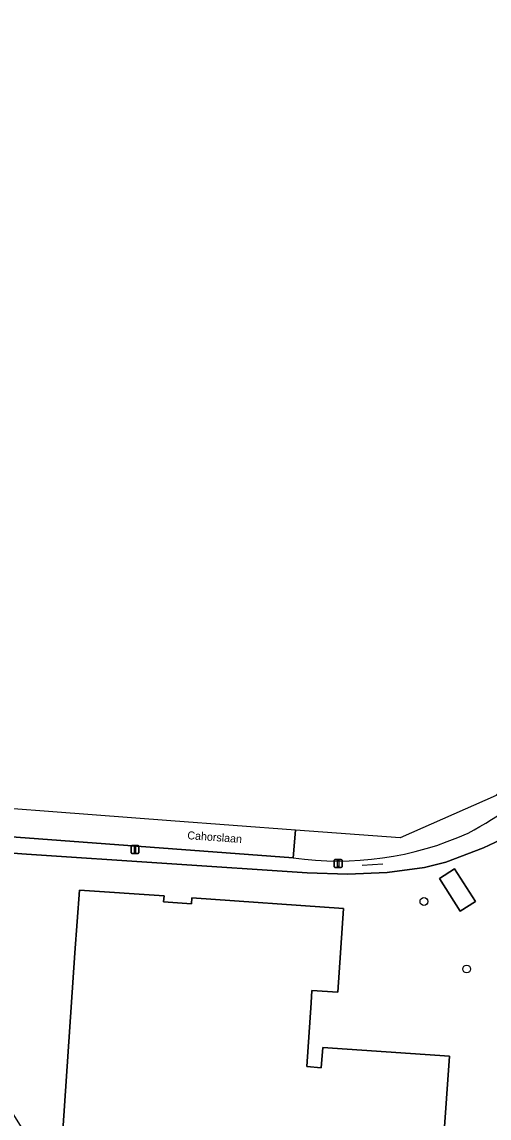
# Model space of a CAD drawing. Extents: x 158455 to 159797, y 387218 to 388672.
# Drawn here: x 158878.4 to 158936.8, y 388032.1 to 388169.1 of the extents above; entities that cross this region are included whole.
import ezdxf

# ---------------------------------------------------------------- set-up
doc = ezdxf.new("R2010")
doc.units = 0
for name, color, linetype in [('IMGEO_Boom', 7, 'Continuous'), ('IMGEO_Erf', 7, 'Continuous'), ('IMGEO_Fietspad_gesloten', 7, 'Continuous'), ('IMGEO_Hek', 7, 'Continuous'), ('IMGEO_Lichtmast', 7, 'Continuous'), ('IMGEO_Openbare_ruimte_label', 7, 'Continuous'), ('IMGEO_Pand', 7, 'Continuous'), ('IMGEO_Voetpad_open', 7, 'Continuous')]:
    doc.layers.add(name, color=color, linetype=linetype)

msp = doc.modelspace()

# ---------------------------------------------------------------- linework, layer by layer
at = {"layer": 'IMGEO_Boom'}
for centre in [(158928.69, 388059.19), (158934.04, 388050.75)]:
    msp.add_circle(centre, 0.489, dxfattribs=at)
at = {"layer": 'IMGEO_Erf'}
for points in [[(158941.79, 388068.54), (158936.15, 388065.89), (158931.43, 388064.12), (158928.77, 388063.42), (158924.08, 388062.82), (158919.15, 388062.59), (158914.1, 388062.78), (158879.01, 388065.1), (158858.98, 388066.57), (158858.68, 388062.61), (158861.34, 388058.37), (158862.3, 388056.84), (158862.58, 388056.39), (158865.38, 388058.14), (158868.79, 388052.69), (158865.99, 388050.94), (158865.88, 388051.11), (158863.74, 388049.78), (158867.28, 388044.13), (158870.82, 388038.46), (158873.34, 388040.04), (158875.07, 388037.27), (158874.56, 388036.95), (158897.61, 388000)], [(158883.53, 388030.56), (158885.03, 388052.78), (158885.63, 388060.61), (158896.2, 388059.89), (158896.14, 388059.15), (158899.63, 388058.88), (158899.68, 388059.63), (158918.63, 388058.3), (158917.92, 388047.86), (158914.69, 388048.08), (158914.58, 388046.51), (158914.04, 388038.56), (158915.85, 388038.42), (158916.03, 388040.93), (158931.89, 388039.84), (158930.75, 388023.98)]]:
    msp.add_lwpolyline(points, dxfattribs=at)
msp.add_lwpolyline([(158933.24, 388057.97), (158930.62, 388062.06), (158932.52, 388063.27), (158935.13, 388059.18)], close=True, dxfattribs=at)
at = {"layer": 'IMGEO_Fietspad_gesloten'}
for points in [[(159064.21, 388167.2), (159063.49, 388170.7), (159063.49, 388170.7), (159028.54, 388151.3), (158975.53, 388105.28), (158937.72, 388072.45), (158925.73, 388067.14), (158912.62, 388068.11)], [(158912.62, 388068.11), (158897.05, 388069.26), (158827.07, 388074.61), (158812.16, 388075.95), (158812.16, 388075.95), (158812.04, 388074.16)], [(158833.52, 388070.52), (158912.34, 388064.64), (158912.62, 388068.11)], [(158912.62, 388068.11), (158912.34, 388064.64)]]:
    msp.add_lwpolyline(points, dxfattribs=at)
for centre, radius, start, end in [((158906.12, 388119.62), 59.01, 298.4296, 311.6271), ((158917.97, 388103.83), 39.59, 261.8278, 294.2278)]:
    msp.add_arc(centre, radius, start, end, dxfattribs=at)
at = {"layer": 'IMGEO_Hek'}
msp.add_lwpolyline([(158923.55, 388063.85), (158920.96, 388063.7)], dxfattribs=at)
at = {"layer": 'IMGEO_Lichtmast'}
for p, q in [((158892.07, 388065.29), (158892.07, 388066.09)), ((158892.07, 388066.09), (158892.07, 388065.29)), ((158892.17, 388066.19), (158892.96, 388066.19)), ((158892.96, 388066.19), (158892.17, 388066.19)), ((158892.96, 388065.19), (158892.17, 388065.19)), ((158892.17, 388065.19), (158892.96, 388065.19)), ((158893.06, 388066.09), (158893.06, 388065.29)), ((158893.06, 388065.29), (158893.06, 388066.09)), ((158917.47, 388063.54), (158917.47, 388064.34)), ((158917.47, 388064.34), (158917.47, 388063.54)), ((158917.57, 388064.44), (158918.35, 388064.44)), ((158918.35, 388064.44), (158917.57, 388064.44)), ((158918.45, 388064.34), (158918.45, 388063.54)), ((158918.45, 388063.54), (158918.45, 388064.34)), ((158918.35, 388063.44), (158917.57, 388063.44)), ((158917.57, 388063.44), (158918.35, 388063.44))]:
    msp.add_line(p, q, dxfattribs=at)
for points in [[(158892.49, 388066.07), (158892.64, 388066.07), (158892.64, 388065.32), (158892.49, 388065.32), (158892.49, 388066.07)], [(158917.88, 388064.32), (158918.04, 388064.32), (158918.04, 388063.57), (158917.88, 388063.57), (158917.88, 388064.32)]]:
    msp.add_lwpolyline(points, dxfattribs=at)
for centre, start, end in [((158892.17, 388066.09), 90, 180), ((158892.17, 388066.09), 90, 180), ((158892.17, 388065.29), 180, 270), ((158892.17, 388065.29), 180, 270), ((158892.96, 388066.09), 0, 90), ((158892.96, 388066.09), 360, 90), ((158892.96, 388065.29), 270, 0), ((158892.96, 388065.29), 270, 0), ((158917.57, 388064.34), 90, 180), ((158917.57, 388064.34), 90, 180), ((158917.57, 388063.54), 180, 270), ((158917.57, 388063.54), 180, 270), ((158918.35, 388064.34), 0, 90), ((158918.35, 388064.34), 360, 90), ((158918.35, 388063.54), 270, 0), ((158918.35, 388063.54), 270, 0)]:
    msp.add_arc(centre, 0.1, start, end, dxfattribs=at)
at = {"layer": 'IMGEO_Pand'}
msp.add_lwpolyline([(158930.62, 388062.06), (158933.24, 388057.97), (158935.13, 388059.18), (158932.52, 388063.27)], close=True, dxfattribs=at)
msp.add_lwpolyline([(158930.75, 388023.98), (158931.89, 388039.84), (158916.03, 388040.93), (158915.85, 388038.42), (158914.04, 388038.56), (158914.58, 388046.51), (158914.69, 388048.08), (158917.92, 388047.86), (158918.63, 388058.3), (158899.68, 388059.63), (158899.63, 388058.88), (158896.14, 388059.15), (158896.2, 388059.89), (158885.63, 388060.61), (158885.03, 388052.78), (158883.53, 388030.56)], dxfattribs=at)
at = {"layer": 'IMGEO_Voetpad_open'}
for points in [[(158912.34, 388064.64), (158833.52, 388070.52)], [(158858.98, 388066.57), (158879.01, 388065.1), (158914.1, 388062.78), (158919.15, 388062.59), (158924.08, 388062.82), (158928.77, 388063.42), (158931.43, 388064.12), (158936.15, 388065.89), (158941.79, 388068.54)]]:
    msp.add_lwpolyline(points, dxfattribs=at)
for centre, radius, start, end in [((158906.12, 388119.62), 59.01, 298.4296, 311.6271), ((158917.97, 388103.83), 39.59, 261.8278, 294.2278)]:
    msp.add_arc(centre, radius, start, end, dxfattribs=at)

# ---------------------------------------------------------------- texts
at = {"layer": 'IMGEO_Openbare_ruimte_label'}
msp.add_text('Cahorslaan', height=1, rotation=355.9266, dxfattribs=at).set_placement((158899.08, 388066.98))

doc.saveas('drawing.dxf')
